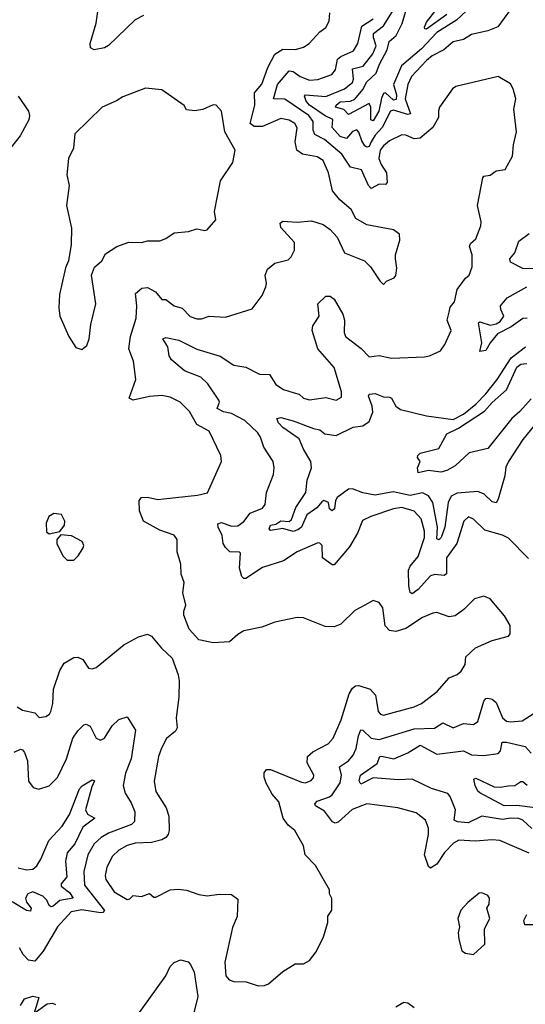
# Model space of a CAD drawing. Extents: x 1245515 to 1420776, y 606314 to 671314.
# Tile 288 of 385: x 1372742 to 1375207, y 641056 to 645862. Entities that reach past the tile are written whole.
import ezdxf

# ---------------------------------------------------------------- set-up
doc = ezdxf.new("R2010")
doc.units = 0

msp = doc.modelspace()

# ---------------------------------------------------------------- linework, layer by layer
at = {"layer": '0CON10XD'}
for points in [[(1373345, 645883.1), (1373305, 645861.1), (1373175, 645735.7), (1373155, 645724.3), (1373104.2, 645714.2), (1373086.2, 645725), (1373085.8, 645745), (1373114.6, 645845.4), (1373125.7, 645925)], [(1374920.8, 645905), (1374871.1, 645859), (1374775, 645799.5), (1374700.5, 645719.5), (1374603.9, 645636.1), (1374563.8, 645545), (1374579.2, 645495), (1374577.7, 645472.3), (1374565, 645468.3), (1374525.4, 645505), (1374515, 645502.4), (1374505, 645479.4), (1374492.8, 645415), (1374465, 645368.2), (1374453.7, 645373.7), (1374453.2, 645435), (1374445, 645453.1), (1374345, 645399.4), (1374322.9, 645422.9), (1374282.1, 645435), (1374284.8, 645445), (1374305, 645460.3), (1374355, 645464.8), (1374376.1, 645473.9), (1374415, 645520.6), (1374435, 645558.4), (1374479.4, 645600.6), (1374495.7, 645645), (1374533.2, 645715), (1374543.5, 645755), (1374578, 645785), (1374606.1, 645843.9), (1374640, 645960)], [(1374825, 645886.9), (1374725, 645815.4), (1374717, 645817), (1374715.4, 645825), (1374725, 645850), (1374783.8, 645925)], [(1373454.5, 644495.5), (1373495, 644465.6), (1373533.2, 644453.2), (1373573, 644413), (1373605, 644402.5), (1373627.6, 644402.4), (1373665.5, 644414.5), (1373745, 644409.2), (1373875, 644451.2), (1373924.1, 644515.9), (1373941.7, 644558.3), (1373945.7, 644575), (1373938.6, 644615), (1373949.2, 644645), (1373985.7, 644674.3), (1374050.3, 644689.7), (1374066, 644705), (1374082.3, 644737.7), (1374082, 644775), (1374015, 644847.5), (1374011.2, 644868.8), (1374025, 644879.2), (1374095, 644873.1), (1374165, 644879.5), (1374221.7, 644861.7), (1374255, 644837.1), (1374289.8, 644799.8), (1374325, 644724), (1374422.5, 644685), (1374452.5, 644655), (1374497, 644587), (1374515, 644570), (1374530, 644585), (1374567.3, 644602.7), (1374575.9, 644614.1), (1374580.8, 644649.2), (1374574.5, 644694.5), (1374574.2, 644715), (1374595.7, 644785), (1374593.8, 644815), (1374565, 644836.2), (1374435, 644860.8), (1374381.1, 644891.1), (1374358.6, 644935), (1374302.4, 644982.4), (1374266.2, 645026.2), (1374247.7, 645115), (1374221.1, 645175), (1374192, 645192), (1374120, 645205), (1374093.5, 645225), (1374084.1, 645265), (1374094.2, 645334.2), (1374083.8, 645355), (1374055, 645371.6), (1374015, 645379.1), (1373925, 645340.6), (1373885, 645340.7), (1373865.4, 645355), (1373888.8, 645445), (1373886.7, 645505), (1373923, 645547), (1373951.5, 645628.5), (1373986.2, 645693.8), (1374025, 645717.3), (1374086.8, 645716.8), (1374125, 645727.5), (1374153.8, 645746.2), (1374205, 645802), (1374235, 645823.8), (1374250.8, 645855), (1374254.4, 645895)], [(1375135, 645911.2), (1375073, 645827), (1375025, 645807.3), (1374945, 645790), (1374905, 645764.6), (1374855, 645754.6), (1374810, 645715), (1374752.7, 645685), (1374725, 645662), (1374651.3, 645585), (1374633.4, 645545), (1374621.6, 645475), (1374648, 645402), (1374635, 645399.4), (1374565, 645419.7), (1374549.6, 645415), (1374508.4, 645335), (1374475, 645298.2), (1374454.7, 645265.3), (1374445, 645242.7), (1374435, 645239.3), (1374425, 645246.5), (1374409.9, 645269.9), (1374395, 645313.1), (1374385, 645323.5), (1374365, 645316), (1374335, 645282.7), (1374305, 645291.6), (1374265.8, 645335), (1374268.9, 645375), (1374231.9, 645391.9), (1374155.5, 645445), (1374138.2, 645465), (1374130.8, 645489.1), (1374135.4, 645494.6), (1374235, 645486.9), (1374326, 645524), (1374364.2, 645555), (1374368.7, 645571.4), (1374365, 645621.5), (1374415.6, 645634.4), (1374464.3, 645695), (1374479.3, 645735), (1374466.5, 645775), (1374467, 645795), (1374515, 645832.7), (1374558.7, 645901.3)], [(1374453, 643437), (1374413.1, 643416.9), (1374388.9, 643355), (1374350.2, 643289.8), (1374275, 643200.8), (1374265, 643201.4), (1374218.9, 643235), (1374216.9, 643295), (1374205, 643307.5), (1374195, 643309.2), (1374095, 643265.3), (1374028.5, 643221.5), (1373925, 643188.8), (1373845, 643134), (1373835, 643133.8), (1373824.4, 643144.4), (1373812.7, 643185), (1373817.5, 643257.5), (1373813.6, 643263.6), (1373766.2, 643265), (1373744.5, 643285), (1373733.8, 643305), (1373728.2, 643345), (1373710, 643385), (1373708.6, 643401.4), (1373725, 643407.3), (1373775, 643389.6), (1373805, 643391.8), (1373835, 643413.3), (1373865, 643453.8), (1373925, 643477.3), (1373938, 643495), (1373944.7, 643555), (1373978.7, 643641.3), (1373981.9, 643675), (1373976.9, 643705), (1373931.6, 643775), (1373915.3, 643825), (1373902.5, 643845), (1373840, 643905), (1373775, 643940.3), (1373735, 643948.5), (1373704, 643964), (1373715.3, 643995), (1373713.4, 644005), (1373659.6, 644085), (1373625, 644117.9), (1373545, 644148.6), (1373482.3, 644202.3), (1373470.6, 644220.6), (1373463.4, 644265), (1373439.4, 644305), (1373455, 644310.3), (1373517.4, 644297.4), (1373605, 644253.1), (1373719, 644219), (1373785, 644175.6), (1373845, 644166.2), (1373911.4, 644131.4), (1373960.4, 644130.4), (1373990.9, 644080.9), (1374027.3, 644057.3), (1374079.4, 644040.6), (1374103.7, 644033.7), (1374125, 644014.4), (1374155, 644006.9), (1374235, 644017.8), (1374285, 644004.5), (1374311.1, 644018.9), (1374310.8, 644045), (1374275.2, 644165), (1374195.3, 644255), (1374167.6, 644345), (1374171.8, 644368.2), (1374202.3, 644415), (1374195.6, 644475), (1374235, 644513.3), (1374255, 644513.3), (1374275, 644498), (1374316.9, 644425), (1374325.9, 644395), (1374324, 644335), (1374330.4, 644315), (1374406.3, 644256.3), (1374445, 644216.9), (1374495, 644223.3), (1374555, 644209.5), (1374715, 644216), (1374739.5, 644220.5), (1374793.6, 644246.4), (1374815, 644276.7), (1374846.2, 644345), (1374825.8, 644395), (1374835.5, 644434.5), (1374840.8, 644459.2), (1374862.5, 644485), (1374874, 644545), (1374915, 644600), (1374933.8, 644615), (1374947.1, 644655), (1374947.5, 644715), (1374934.3, 644755.7), (1374939.7, 644770.3), (1374965, 644792.5), (1374990, 644855), (1374991.2, 644875), (1374973.8, 644955), (1375000, 645090), (1375005, 645097.5), (1375035, 645103.8), (1375065, 645124), (1375108.9, 645131.1), (1375144.3, 645195.7), (1375149.1, 645250.9), (1375164.5, 645315), (1375151.8, 645425), (1375160.5, 645475), (1375147.8, 645525), (1375135, 645548.8), (1375075, 645584.2), (1374867.5, 645535), (1374851.2, 645525), (1374789.2, 645435), (1374783.2, 645416.8), (1374784.2, 645384.2), (1374755.8, 645335), (1374695, 645283.8), (1374665, 645280.9), (1374625, 645297.7), (1374605, 645299.1), (1374545, 645270), (1374515, 645246.7), (1374500, 645225), (1374492.9, 645185), (1374504.4, 645155), (1374530.7, 645115), (1374533.1, 645066.9), (1374525, 645056.9), (1374495, 645058.5), (1374455, 645038.1), (1374442.5, 645052.5), (1374408.9, 645128.9), (1374355, 645142.5), (1374312.6, 645205), (1374227.9, 645277.9), (1374181.3, 645301.3), (1374172.7, 645322.7), (1374172.6, 645365), (1374150.9, 645395), (1374035, 645473.2), (1373978.6, 645475), (1373998.1, 645545), (1374055, 645612.2), (1374075, 645609.5), (1374109.1, 645585), (1374155, 645566.8), (1374195, 645569.2), (1374263.5, 645595), (1374282.2, 645617.7), (1374291.1, 645668.9), (1374307.5, 645682.5), (1374369.9, 645710.1), (1374390.3, 645745), (1374409.4, 645830.6), (1374465, 645865.3)], [(1373045, 644252.5), (1373068.3, 644271.7), (1373081.2, 644305), (1373088.6, 644375), (1373112.2, 644475), (1373092, 644615), (1373106.5, 644653.5), (1373142, 644685), (1373160.2, 644719.8), (1373215, 644754.3), (1373273.2, 644776.8), (1373335, 644774), (1373365, 644783.3), (1373425, 644783.3), (1373455, 644793.8), (1373495, 644822), (1373565, 644828), (1373605, 644841.2), (1373645, 644833.3), (1373655, 644836.7), (1373698, 644885), (1373692, 644925), (1373720, 645075), (1373781.2, 645165), (1373791.9, 645225), (1373742.7, 645315), (1373726, 645416), (1373700, 645445), (1373685, 645446.7), (1373635, 645423.8), (1373595, 645416.7), (1373555, 645422.5), (1373543, 645443), (1373435, 645520), (1373355, 645528), (1373245, 645485.6), (1373214.5, 645465.5), (1373144.5, 645435.5), (1373011.1, 645305), (1373004.4, 645235), (1372980, 645185), (1372971.1, 645105), (1372982.9, 645052.9), (1372970.6, 644955), (1372994.3, 644845), (1372992.5, 644765), (1372980, 644685), (1372965, 644650), (1372935, 644520), (1372932, 644455), (1372938, 644415), (1372981.2, 644315), (1373015, 644262.5), (1373045, 644252.5)], [(1372735, 645488.1), (1372785.4, 645415.4), (1372789.5, 645395), (1372786.2, 645373.8), (1372743.5, 645295), (1372688.1, 645225)], [(1375245, 644645.8), (1375195, 644648.1), (1375135, 644678.8), (1375131.4, 644695), (1375155.3, 644724.7), (1375175, 644780.8), (1375225, 644818.8)], [(1372728.7, 642508.7), (1372755, 642492), (1372815, 642478.8), (1372836.7, 642456.7), (1372869.5, 642460.5), (1372887.5, 642472.5), (1372893.8, 642485), (1372904, 642525), (1372907.3, 642595), (1372938.1, 642685), (1372958.5, 642721.5), (1373005, 642748.8), (1373025, 642750), (1373049.5, 642739.5), (1373077.5, 642697.5), (1373094.4, 642694.4), (1373115, 642700.8), (1373249, 642811), (1373320.9, 642849.1), (1373365, 642862.3), (1373385, 642852.5), (1373433.7, 642793.7), (1373485.7, 642745), (1373514.3, 642665), (1373518.6, 642635), (1373517.8, 642555), (1373504.5, 642455), (1373509.4, 642405), (1373500.7, 642389.3), (1373457.1, 642352.9), (1373433.4, 642306.6), (1373419.1, 642265), (1373396.9, 642145), (1373405.6, 642095), (1373455.6, 642015), (1373469.4, 641975), (1373471.1, 641905), (1373465.6, 641885), (1373455, 641870), (1373435, 641858.5), (1373384.4, 641845.6), (1373305, 641843.1), (1373265, 641830.7), (1373225, 641808.9), (1373195, 641779.1), (1373166.9, 641725), (1373158.8, 641685), (1373162.3, 641665), (1373202.5, 641605), (1373265, 641567.8), (1373278.7, 641571.3), (1373295, 641588.1), (1373335, 641582), (1373375, 641596.7), (1373395, 641580), (1373405, 641580), (1373475, 641614.2), (1373515, 641617.8), (1373555, 641613.3), (1373615, 641592.5), (1373655, 641585.8), (1373715, 641593.8), (1373775, 641592.5), (1373805, 641570), (1373801.4, 641485), (1373778.8, 641431.2), (1373741.7, 641261.7), (1373746, 641195), (1373763.8, 641175), (1373785, 641167.5), (1373845.9, 641165.9), (1373905, 641146.2), (1373935, 641148.8), (1373955, 641156.2), (1374024.4, 641215.6), (1374085, 641253.3), (1374125, 641253.3), (1374155, 641270), (1374187.4, 641312.6), (1374222.9, 641385), (1374243.8, 641455), (1374243.6, 641486.4), (1374263.3, 641515), (1374263, 641573), (1374252.5, 641595), (1374252.5, 641615), (1374184.3, 641734.3), (1374133.8, 641785), (1374125, 641830), (1374082.9, 641905), (1374050.4, 641930.4), (1374026.6, 641965), (1374005.4, 642045), (1373972.6, 642082.6), (1373943.9, 642135), (1373933.2, 642165), (1373933.8, 642186.2), (1373945, 642202), (1373965, 642203.1), (1374115, 642140), (1374135, 642137.1), (1374162.1, 642147.9), (1374175, 642162), (1374176.4, 642175), (1374142.9, 642235), (1374144.5, 642265), (1374170.8, 642289.3), (1374245, 642327.5), (1374270.9, 642355), (1374308.4, 642445), (1374348.8, 642571.2), (1374365, 642600), (1374379.2, 642610.8), (1374395, 642612.3), (1374450, 642595), (1374475.9, 642565.9), (1374481.1, 642535), (1374489.5, 642485), (1374501.7, 642471.7), (1374515, 642467.3), (1374665, 642508.9), (1374700.8, 642525), (1374776.5, 642583.5), (1374835, 642650), (1374875, 642666.7), (1374895, 642681.9), (1374914.2, 642715), (1374917.7, 642752.3), (1374964.2, 642795.8), (1375045, 642831.2), (1375125, 642852.5), (1375132.5, 642865), (1375132.5, 642905), (1375105, 642952.5), (1375036.2, 643035), (1375005, 643048), (1374960, 643035), (1374907.4, 642982.6), (1374865, 642953.1), (1374835, 642946.9), (1374775, 642968.6), (1374755.8, 642965.8), (1374705, 642944.5), (1374625, 642890.4), (1374575, 642876.6), (1374545, 642880.7), (1374523.5, 642903.5), (1374511.9, 642991.9), (1374495, 643016.7), (1374465, 643026.7), (1374423.8, 643005), (1374375, 642978.1), (1374307.6, 642912.4), (1374275, 642899.4), (1374230.9, 642900.9), (1374125, 642942.5), (1374095, 642944.2), (1373985, 642920.8), (1373922.4, 642897.6), (1373835, 642878.6), (1373805, 642861.4), (1373764.4, 642825.6), (1373685, 642820), (1373615.5, 642835.5), (1373567.3, 642887.3), (1373542.5, 642955), (1373541.2, 642975), (1373551.2, 643005), (1373537.5, 643065), (1373542.9, 643115), (1373528.8, 643155), (1373527.5, 643205), (1373510, 643265), (1373509.2, 643325), (1373495, 643345.7), (1373425, 643370), (1373345, 643414.4), (1373325.6, 643465), (1373324.4, 643515.6), (1373335, 643530), (1373365, 643532.1), (1373415, 643519.6), (1373442.9, 643522.9), (1373608.6, 643541.4), (1373657, 643553), (1373725.8, 643705), (1373722.5, 643735), (1373665, 643853.8), (1373606.2, 643886.2), (1373569.8, 643949.8), (1373524.6, 643994.6), (1373475, 644019.4), (1373435, 644027.8), (1373375, 644022.1), (1373295, 644004.5), (1373275.7, 644015), (1373307.3, 644105), (1373296.1, 644195), (1373274.2, 644255), (1373281.9, 644315), (1373310.4, 644405), (1373312.5, 644465), (1373305.6, 644525), (1373337.9, 644552.1), (1373365, 644554), (1373403.3, 644533.3), (1373435, 644495.7), (1373454.5, 644495.5)], [(1375215.3, 644405.3), (1375195, 644403.2), (1375137.8, 644362.2), (1375072, 644328), (1375035.2, 644285), (1375015, 644247.6), (1374985, 644242.2), (1374994.5, 644285.5), (1374978.2, 644381.8), (1374985, 644386.7), (1375035, 644370.3), (1375065, 644377.1), (1375085, 644388.8), (1375102.7, 644415), (1375087.3, 644447.3), (1375086.3, 644465), (1375118.2, 644505), (1375215, 644558)], [(1375280.9, 643919.1), (1375195, 643812.9), (1375124.7, 643705), (1375112.6, 643677.4), (1375106.5, 643635), (1375075, 643521.2), (1375065, 643504.2), (1375045, 643508.6), (1375005.9, 643545.9), (1374975, 643559.6), (1374875, 643550.6), (1374845, 643536.9), (1374830.8, 643505), (1374815, 643384.3), (1374796.8, 643335), (1374785, 643324), (1374775, 643327.5), (1374779, 643385), (1374755.5, 643505), (1374735, 643537.7), (1374705, 643553), (1374645, 643539.5), (1374562.7, 643557.3), (1374475, 643540.6), (1374415, 643552.5), (1374365, 643572), (1374345, 643570), (1374289.4, 643530.6), (1374281.4, 643515), (1374277.3, 643475), (1374265, 643465.5), (1374252.7, 643475), (1374247.1, 643505), (1374225, 643514.5), (1374215, 643508.9), (1374190.6, 643479.4), (1374141, 643445), (1374115, 643384.8), (1374098.5, 643371.5), (1374075, 643364), (1374025, 643379.1), (1373965, 643368.8), (1373957.7, 643377.7), (1373965, 643394.7), (1373990.2, 643399.8), (1374015, 643416.3), (1374055, 643412.8), (1374067.3, 643422.7), (1374088.5, 643481.5), (1374137.6, 643555), (1374143.1, 643615), (1374164.3, 643675), (1374160.8, 643705), (1374125.2, 643765.2), (1374105, 643815.6), (1374025, 643871.5), (1374004.4, 643895), (1373996.2, 643915), (1374015, 643920), (1374075, 643904.1), (1374175, 643866.2), (1374205, 643860.4), (1374230, 643840), (1374285, 643833.1), (1374367.6, 643872.4), (1374415, 643879.4), (1374445, 643901.1), (1374464.3, 643945.7), (1374460.5, 643975), (1374442, 644025), (1374446.1, 644033.9), (1374475, 644036.7), (1374515, 644020.8), (1374545, 644020), (1374555, 644014), (1374575, 643976), (1374598.8, 643958.8), (1374725, 643928.8), (1374855, 643911.1), (1374905, 643936), (1374965.3, 643984.7), (1375014.4, 644035), (1375070, 644105), (1375137.7, 644212.3), (1375208.6, 644265)], [(1375235, 644010.8), (1375180.7, 643949.3), (1375140.5, 643915), (1375025, 643768.2), (1374932.5, 643747.5), (1374864.3, 643685), (1374825, 643661.1), (1374795, 643652.9), (1374735, 643661.5), (1374685, 643650), (1374681.2, 643675), (1374693.8, 643705), (1374680.8, 643725), (1374682.2, 643735), (1374695, 643745.9), (1374785, 643768.2), (1374825, 643841), (1374881.5, 643868.5), (1375008.8, 643951.2), (1375045, 643994.3), (1375115.2, 644055), (1375165, 644166.6), (1375185, 644181.4), (1375215, 644183.4)], [(1375222.7, 643232.7), (1375125, 643330.9), (1375095, 643346.1), (1375009.6, 643369.6), (1374955, 643424), (1374930, 643435), (1374907.5, 643415), (1374873.5, 643305), (1374822.8, 643235), (1374823.2, 643156.8), (1374810.9, 643149.1), (1374765.7, 643154.3), (1374745, 643147.7), (1374685, 643080.9), (1374655, 643059.4), (1374645, 643066.2), (1374638.5, 643098.5), (1374636.7, 643175), (1374644.8, 643195), (1374685, 643241.8), (1374715.2, 643335), (1374715.8, 643365.8), (1374698.8, 643425), (1374665, 643463.6), (1374605, 643481.2), (1374564.3, 643475), (1374453, 643437)], [(1372885, 643352.5), (1372936.7, 643363.3), (1372960, 643395), (1372962.5, 643415), (1372945, 643447.5), (1372908.3, 643451.7), (1372883, 643437), (1372870, 643405), (1372873, 643363), (1372885, 643352.5)], [(1373005, 643223.3), (1373027.5, 643245), (1373049.5, 643280.5), (1373053.8, 643295), (1373046.2, 643315), (1372995, 643343.3), (1372943, 643347), (1372922.5, 643325), (1372922.5, 643305), (1372952.5, 643245), (1372973.8, 643223.8), (1373005, 643223.3)], [(1375225, 641794.6), (1375083.3, 641855), (1375045, 641859.8), (1374962.3, 641852.3), (1374883.3, 641856.7), (1374857.5, 641842.5), (1374813.2, 641796.8), (1374775, 641740.8), (1374745, 641720), (1374735, 641729.5), (1374715.3, 641785), (1374734.6, 641885), (1374735, 641916.7), (1374720.6, 641955), (1374675, 641991.1), (1374585, 642015.4), (1374435, 642035.4), (1374363.2, 642006.8), (1374295.2, 641944.8), (1374280.5, 641940.5), (1374267.6, 641947.6), (1374228.4, 641998.4), (1374184.2, 642025), (1374180.6, 642035), (1374192.8, 642047.2), (1374251.5, 642068.5), (1374265, 642078.8), (1374305, 642136.9), (1374310.2, 642175), (1374300.4, 642215), (1374345.4, 642245), (1374368.1, 642271.9), (1374382.9, 642305), (1374393, 642367), (1374405, 642395.8), (1374415, 642393.5), (1374455, 642355.2), (1374495, 642348.2), (1374665, 642401), (1374765, 642403.3), (1374805, 642430), (1374855, 642406.2), (1374905, 642427.3), (1374955, 642422.5), (1374975, 642435.8), (1375004.2, 642535.8), (1375015, 642548.9), (1375025, 642551.1), (1375045, 642545.6), (1375065, 642528.9), (1375095, 642454.5), (1375115, 642438.9), (1375135, 642434.7), (1375190.9, 642439.1), (1375245, 642474.4)], [(1372715, 642286.7), (1372745, 642300.9), (1372755, 642298.9), (1372765, 642285.5), (1372779.8, 642245), (1372784, 642145), (1372807.5, 642115), (1372835, 642106.2), (1372885, 642122.9), (1372926.7, 642163.3), (1372970.7, 642255), (1373001.6, 642355), (1373025, 642390.4), (1373055, 642419.6), (1373065, 642423.8), (1373085, 642413.8), (1373114.6, 642355), (1373135, 642345.4), (1373155, 642355.4), (1373192.6, 642415), (1373225, 642446.4), (1373265, 642460), (1373306.7, 642395), (1373286, 642254), (1373256.9, 642185), (1373246.2, 642125), (1373256.1, 642086.1), (1373285, 642039.2), (1373303.1, 641995), (1373301.3, 641948.7), (1373286.6, 641933.4), (1373175, 641891.6), (1373139, 641871), (1373105, 641838.8), (1373073.3, 641785), (1373054.4, 641705), (1373057.1, 641637.1), (1373155, 641514.4), (1373147.3, 641505), (1373135, 641502.6), (1373045, 641518.1), (1372993.1, 641506.9), (1372926, 641435), (1372855.6, 641315), (1372815, 641267.5), (1372785, 641272), (1372759.3, 641299.3), (1372741.2, 641331.2)], [(1374588.4, 642151.6), (1374465, 642161), (1374405, 642130.4), (1374396.8, 642146.8), (1374404.2, 642175), (1374485, 642231.9), (1374496.9, 642265), (1374505, 642267.8), (1374565.9, 642254.1), (1374635, 642282.9), (1374695, 642320.7), (1374775, 642277.1), (1374905, 642293.5), (1374945, 642274.2), (1375005, 642270.8), (1375075, 642280.6), (1375086.7, 642293.3), (1375094.4, 642335), (1375115, 642336.4), (1375205.8, 642315), (1375235, 642282.5)], [(1372735, 641722.7), (1372775, 641712.1), (1372805, 641715.3), (1372825, 641731.5), (1372845, 641764.4), (1372883.5, 641856.5), (1372948.1, 641925), (1372985, 641982.9), (1373032.6, 642107.4), (1373047.1, 642122.8), (1373095, 642151.5), (1373106.5, 642146.5), (1373093.1, 642116.9), (1373063.3, 642005), (1373072.7, 641985), (1373108, 641965), (1373049.3, 641920.7), (1373010.9, 641839.1), (1372973.8, 641795), (1372965.2, 641755.2), (1372971.7, 641678.3), (1372943.1, 641645), (1372943.4, 641633.4), (1372985, 641602.7), (1373002.9, 641575), (1372937.4, 641562.6), (1372905.4, 641534.6), (1372895, 641532.7), (1372885, 641539.1), (1372874, 641565), (1372855, 641584.6), (1372805, 641605.5), (1372781.3, 641595), (1372769.7, 641575), (1372775.3, 641555), (1372797.5, 641525), (1372795, 641511.1), (1372775, 641513.7), (1372705, 641555.8)], [(1375238.2, 641915), (1375195, 641954.7), (1375175, 641963.1), (1375135, 641965.2), (1375095, 641958.6), (1374995, 641974.5), (1374928.1, 641941.9), (1374876.1, 641946.1), (1374859.4, 641955), (1374867.1, 642005), (1374841.2, 642071.2), (1374830, 642085), (1374749.1, 642109.1), (1374655, 642155.4), (1374588.4, 642151.6)], [(1375255, 642014.8), (1375165, 642026), (1375104.3, 642024.3), (1374985, 642087.7), (1374975, 642096.2), (1374962.9, 642125), (1374956.2, 642155), (1374965, 642160.8), (1375055, 642117.3), (1375085, 642115.3), (1375122.6, 642122.6), (1375156.2, 642123.8), (1375185, 642143.8), (1375195, 642143.8), (1375215.3, 642125.3)], [(1374955, 641300), (1375009.5, 641350.5), (1375008.8, 641425), (1375033.8, 641475), (1375020, 641525), (1375030, 641545), (1375032.5, 641575), (1375025, 641587.5), (1374995, 641600), (1374981.2, 641598.8), (1374926.1, 641553.9), (1374893.3, 641515), (1374877.5, 641475), (1374886.4, 641433.6), (1374880, 641405), (1374883.3, 641375), (1374896.7, 641316.7), (1374915, 641306.2), (1374955, 641300)], [(1375315, 641444.4), (1375204.8, 641444.8), (1375200.4, 641465), (1375213.8, 641495)], [(1373297.1, 640975), (1373453.9, 641195), (1373475, 641241.4), (1373495, 641260.8), (1373525, 641273.8), (1373563, 641263), (1373575, 641251.2), (1373592.7, 641212.7), (1373610.4, 641095), (1373588.3, 641001.7)], [(1372745, 641050), (1372765, 641083.3), (1372805, 641096.2), (1372835, 641090), (1372812.5, 641012.5), (1372875, 641058.9), (1372901.4, 641061.4), (1372916.2, 641055)], [(1374575.6, 641044.4), (1374615, 641067.5), (1374635, 641064.2), (1374665, 641040.8)]]:
    msp.add_lwpolyline(points, dxfattribs=at)

doc.saveas('drawing.dxf')
